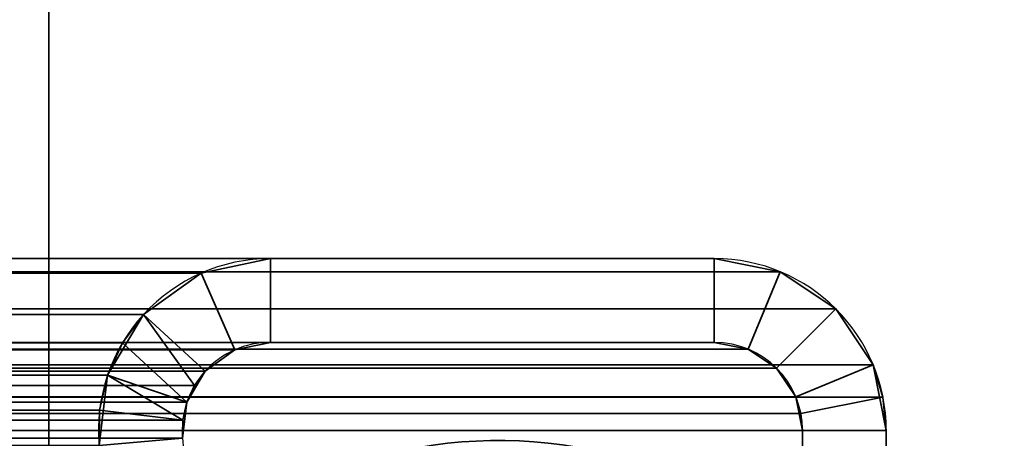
# Model space of a CAD drawing. Header units: millimetres. Extents: x -603 to 3703, y -115 to 193.
# Tile 787 of 1056: x 1961 to 1979, y 14 to 22. Entities that reach past the tile are written whole.
import ezdxf

# ---------------------------------------------------------------- set-up
doc = ezdxf.new("R2010")
doc.units = ezdxf.units.MM
doc.layers.add('152', color=7, linetype='Continuous', true_color=0xffffff)

# ---------------------------------------------------------------- blocks, each defined once
blk = doc.blocks.new('UG_SURFACE_002')
at = {"layer": '152', "color": 252, "linetype": 'Continuous', "lineweight": 35}
for points in [[(2165, -18, 2212.25), (2165, 174.4, 2212.25), (835, 174.4, 2212.25), (835, -18, 2212.25)], [(985, -18, 2062.25), (985, 174.4, 2062.25), (2015, 174.4, 2062.25), (2015, -18, 2062.25)]]:
    blk.add_3dface(points, dxfattribs=at)
blk = doc.blocks.new('UG_SURFACE_055')
at = {"layer": '152', "color": 252, "linetype": 'Continuous', "lineweight": 35}
for points in [[(1038.5, 7.25, 2008.75), (1961.5, 7.25, 2008.75), (1961.5, 46.92, 2008.75), (1038.5, 46.92, 2008.75)], [(1961.5, 46.92, 2008.75), (1961.5, 7.25, 2008.75), (1960, 7.25, 2007.25), (1960, 46.92, 2007.25)], [(1973.42, 17.5, 2020.67), (1026.58, 17.5, 2020.67), (1025.401, 17.266, 2021.849), (1974.599, 17.266, 2021.849)], [(1026.58, 17.5, 2020.67), (1973.42, 17.5, 2020.67), (1965.467, 17.5, 2012.717), (1034.533, 17.5, 2012.717)], [(1964.227, 17.239, 2011.477), (1035.773, 17.239, 2011.477), (1034.533, 17.5, 2012.717), (1965.467, 17.5, 2012.717)], [(1965.467, 16, 2012.717), (1964.831, 15.866, 2012.081), (1964.227, 17.239, 2011.477), (1965.467, 17.5, 2012.717)], [(1973.42, 16, 2020.67), (1965.467, 16, 2012.717), (1965.467, 17.5, 2012.717), (1973.42, 17.5, 2020.67)], [(1973.42, 17.5, 2020.67), (1974.599, 17.266, 2021.849), (1974.025, 15.88, 2021.275), (1973.42, 16, 2020.67)], [(1974.599, 17.266, 2021.849), (1025.401, 17.266, 2021.849), (1024.402, 16.598, 2022.848), (1975.598, 16.598, 2022.848)], [(1963.197, 16.501, 2010.447), (1036.803, 16.501, 2010.447), (1035.773, 17.239, 2011.477), (1964.227, 17.239, 2011.477)], [(1963.197, 16.501, 2010.447), (1964.227, 17.239, 2011.477), (1964.831, 15.866, 2012.081), (1964.302, 15.487, 2011.552)], [(1974.599, 17.266, 2021.849), (1975.598, 16.598, 2022.848), (1974.537, 15.537, 2021.787), (1974.025, 15.88, 2021.275)], [(1975.598, 16.598, 2022.848), (1024.402, 16.598, 2022.848), (1023.734, 15.599, 2023.515), (1976.266, 15.599, 2023.515)], [(1974.88, 15.025, 2022.13), (1974.537, 15.537, 2021.787), (1975.598, 16.598, 2022.848), (1976.266, 15.599, 2023.515)], [(1037.183, 15.989, 2010.067), (1036.803, 16.501, 2010.447), (1963.197, 16.501, 2010.447)], [(1037.183, 15.989, 2010.067), (1963.197, 16.501, 2010.447), (1962.817, 15.989, 2010.067)], [(1964.108, 15.225, 2011.358), (1963.971, 14.928, 2011.221), (1962.817, 15.989, 2010.067), (1963.197, 16.501, 2010.447)], [(1963.197, 16.501, 2010.447), (1964.302, 15.487, 2011.552), (1964.108, 15.225, 2011.358)], [(1974.537, 15.537, 2021.787), (1025.463, 15.537, 2021.787), (1025.975, 15.88, 2021.275), (1974.025, 15.88, 2021.275)], [(1974.025, 15.88, 2021.275), (1025.975, 15.88, 2021.275), (1026.58, 16, 2020.67), (1973.42, 16, 2020.67)], [(1026.58, 16, 2020.67), (1034.533, 16, 2012.717), (1965.467, 16, 2012.717), (1973.42, 16, 2020.67)], [(1965.467, 16, 2012.717), (1034.533, 16, 2012.717), (1035.169, 15.866, 2012.081), (1964.831, 15.866, 2012.081)], [(1962.817, 15.989, 2010.067), (1037.449, 15.41, 2009.801), (1037.183, 15.989, 2010.067)], [(1962.817, 15.989, 2010.067), (1962.551, 15.41, 2009.801), (1037.449, 15.41, 2009.801)], [(1962.551, 15.41, 2009.801), (1962.817, 15.989, 2010.067), (1963.971, 14.928, 2011.221), (1963.899, 14.609, 2011.149)], [(1964.831, 15.866, 2012.081), (1035.169, 15.866, 2012.081), (1035.698, 15.487, 2011.552), (1964.302, 15.487, 2011.552)], [(1976.441, 15.021, 2023.691), (1976.266, 15.599, 2023.515), (1023.734, 15.599, 2023.515), (1023.559, 15.021, 2023.691)], [(1974.88, 15.025, 2022.13), (1025.12, 15.025, 2022.13), (1025.463, 15.537, 2021.787), (1974.537, 15.537, 2021.787)], [(1974.97, 14.728, 2022.22), (1974.88, 15.025, 2022.13), (1976.266, 15.599, 2023.515), (1976.441, 15.021, 2023.691)], [(1964.108, 15.225, 2011.358), (1035.698, 15.487, 2011.552), (1035.892, 15.225, 2011.358)], [(1964.108, 15.225, 2011.358), (1964.302, 15.487, 2011.552), (1035.698, 15.487, 2011.552)], [(1037.591, 14.789, 2009.66), (1037.449, 15.41, 2009.801), (1962.551, 15.41, 2009.801)], [(1037.591, 14.789, 2009.66), (1962.551, 15.41, 2009.801), (1962.409, 14.789, 2009.66)], [(1963.899, 14.609, 2011.149), (1962.409, 14.789, 2009.66), (1962.551, 15.41, 2009.801)], [(1035.892, 15.225, 2011.358), (1963.971, 14.928, 2011.221), (1964.108, 15.225, 2011.358)], [(1035.892, 15.225, 2011.358), (1036.029, 14.928, 2011.221), (1963.971, 14.928, 2011.221)], [(1023.559, 15.021, 2023.691), (1023.5, 14.42, 2023.75), (1976.5, 14.42, 2023.75)], [(1023.559, 15.021, 2023.691), (1976.5, 14.42, 2023.75), (1976.441, 15.021, 2023.691)], [(1025.03, 14.728, 2022.22), (1025.12, 15.025, 2022.13), (1974.88, 15.025, 2022.13), (1974.97, 14.728, 2022.22)], [(1975, 14.42, 2022.25), (1974.97, 14.728, 2022.22), (1976.441, 15.021, 2023.691), (1976.5, 14.42, 2023.75)], [(1963.899, 14.609, 2011.149), (1036.029, 14.928, 2011.221), (1036.101, 14.609, 2011.149)], [(1963.899, 14.609, 2011.149), (1963.971, 14.928, 2011.221), (1036.029, 14.928, 2011.221)], [(1975, 14.42, 2022.25), (1025, 14.42, 2022.25), (1025.03, 14.728, 2022.22)], [(1974.97, 14.728, 2022.22), (1975, 14.42, 2022.25), (1025.03, 14.728, 2022.22)], [(1962.409, 14.789, 2009.66), (1037.601, 14.152, 2009.649), (1037.591, 14.789, 2009.66)], [(1962.409, 14.789, 2009.66), (1962.399, 14.152, 2009.649), (1037.601, 14.152, 2009.649)], [(1962.399, 14.152, 2009.649), (1962.409, 14.789, 2009.66), (1963.899, 14.609, 2011.149), (1963.893, 14.282, 2011.143)], [(1036.101, 14.609, 2011.149), (1963.893, 14.282, 2011.143), (1963.899, 14.609, 2011.149)], [(1036.101, 14.609, 2011.149), (1036.107, 14.282, 2011.143), (1963.893, 14.282, 2011.143)], [(1023.5, -29.92, 2023.75), (1976.5, -29.92, 2023.75), (1976.5, 14.42, 2023.75), (1023.5, 14.42, 2023.75)], [(1025, -29.92, 2022.25), (1025, 14.42, 2022.25), (1975, 14.42, 2022.25), (1975, -29.92, 2022.25)], [(1975, -29.92, 2022.25), (1975, 14.42, 2022.25), (1976.5, 14.42, 2023.75), (1976.5, -29.92, 2023.75)]]:
    blk.add_3dface(points, dxfattribs=at)
blk = doc.blocks.new('UG_SURFACE_056')
at = {"layer": '152', "color": 252, "linetype": 'Continuous', "lineweight": 35}
for points in [[(1961.5, 46.92, -8.75), (1961.5, 7.25, -8.75), (1960, 7.25, -8.75), (1960, 46.92, -8.75)], [(1960, 46.92, 2007.25), (1960, 7.25, 2007.25), (1961.5, 7.25, 2008.75), (1961.5, 46.92, 2008.75)], [(1961.5, 7.25, 2008.75), (1961.5, 7.25, -8.75), (1961.5, 46.92, -8.75), (1961.5, 46.92, 2008.75)], [(1965.467, 17.5, 2012.717), (1965.467, 17.5, -8.75), (1964.227, 17.239, -8.75), (1964.227, 17.239, 2011.477)], [(1965.467, 16, -8.75), (1964.831, 15.866, -8.75), (1964.227, 17.239, -8.75), (1965.467, 17.5, -8.75)], [(1965.467, 17.5, 2012.717), (1964.227, 17.239, 2011.477), (1964.831, 15.866, 2012.081), (1965.467, 16, 2012.717)], [(1973.42, 17.5, 2020.67), (1973.42, 17.5, -8.75), (1965.467, 17.5, -8.75), (1965.467, 17.5, 2012.717)], [(1973.42, 16, -8.75), (1965.467, 16, -8.75), (1965.467, 17.5, -8.75), (1973.42, 17.5, -8.75)], [(1973.42, 17.5, 2020.67), (1965.467, 17.5, 2012.717), (1965.467, 16, 2012.717), (1973.42, 16, 2020.67)], [(1974.599, 17.266, 2021.849), (1974.599, 17.266, -8.75), (1973.42, 17.5, -8.75), (1973.42, 17.5, 2020.67)], [(1973.42, 17.5, -8.75), (1974.599, 17.266, -8.75), (1974.025, 15.88, -8.75), (1973.42, 16, -8.75)], [(1973.42, 16, 2020.67), (1974.025, 15.88, 2021.275), (1974.599, 17.266, 2021.849), (1973.42, 17.5, 2020.67)], [(1964.227, 17.239, 2011.477), (1964.227, 17.239, -8.75), (1963.197, 16.501, -8.75), (1963.197, 16.501, 2010.447)], [(1963.197, 16.501, -8.75), (1964.227, 17.239, -8.75), (1964.831, 15.866, -8.75), (1964.302, 15.487, -8.75)], [(1964.302, 15.487, 2011.552), (1964.831, 15.866, 2012.081), (1964.227, 17.239, 2011.477), (1963.197, 16.501, 2010.447)], [(1974.599, 17.266, -8.75), (1975.598, 16.598, -8.75), (1974.537, 15.537, -8.75), (1974.025, 15.88, -8.75)], [(1974.025, 15.88, 2021.275), (1974.537, 15.537, 2021.787), (1975.598, 16.598, 2022.848), (1974.599, 17.266, 2021.849)], [(1975.598, 16.598, 2022.848), (1975.598, 16.598, -8.75), (1974.599, 17.266, -8.75), (1974.599, 17.266, 2021.849)], [(1975.598, 16.598, -8.75), (1976.266, 15.599, -8.75), (1974.88, 15.025, -8.75), (1974.537, 15.537, -8.75)], [(1976.266, 15.599, 2023.515), (1975.598, 16.598, 2022.848), (1974.537, 15.537, 2021.787), (1974.88, 15.025, 2022.13)], [(1976.266, 15.599, 2023.515), (1976.266, 15.599, -8.75), (1975.598, 16.598, -8.75), (1975.598, 16.598, 2022.848)], [(1963.197, 16.501, -8.75), (1962.551, 15.41, -8.75), (1962.551, 15.41, 2009.801)], [(1962.551, 15.41, 2009.801), (1962.817, 15.989, 2010.067), (1963.197, 16.501, -8.75)], [(1962.551, 15.41, -8.75), (1963.197, 16.501, -8.75), (1964.302, 15.487, -8.75), (1963.971, 14.928, -8.75)], [(1962.817, 15.989, 2010.067), (1963.197, 16.501, 2010.447), (1963.197, 16.501, -8.75)], [(1963.197, 16.501, 2010.447), (1962.817, 15.989, 2010.067), (1963.971, 14.928, 2011.221), (1964.108, 15.225, 2011.358)], [(1964.108, 15.225, 2011.358), (1964.302, 15.487, 2011.552), (1963.197, 16.501, 2010.447)], [(1963.899, 14.609, 2011.149), (1963.971, 14.928, 2011.221), (1962.817, 15.989, 2010.067), (1962.551, 15.41, 2009.801)], [(1964.831, 15.866, 2012.081), (1964.831, 15.866, -8.75), (1965.467, 16, -8.75), (1965.467, 16, 2012.717)], [(1973.42, 16, 2020.67), (1965.467, 16, 2012.717), (1965.467, 16, -8.75), (1973.42, 16, -8.75)], [(1973.42, 16, 2020.67), (1973.42, 16, -8.75), (1974.025, 15.88, -8.75), (1974.025, 15.88, 2021.275)], [(1974.025, 15.88, 2021.275), (1974.025, 15.88, -8.75), (1974.537, 15.537, -8.75), (1974.537, 15.537, 2021.787)], [(1964.302, 15.487, 2011.552), (1964.302, 15.487, -8.75), (1964.831, 15.866, -8.75), (1964.831, 15.866, 2012.081)], [(1974.537, 15.537, 2021.787), (1974.537, 15.537, -8.75), (1974.88, 15.025, -8.75), (1974.88, 15.025, 2022.13)], [(1975, 14.42, -8.75), (1974.88, 15.025, -8.75), (1976.266, 15.599, -8.75), (1976.5, 14.42, -8.75)], [(1976.441, 15.021, 2023.691), (1976.266, 15.599, 2023.515), (1974.88, 15.025, 2022.13), (1974.97, 14.728, 2022.22)], [(1976.5, 14.42, -8.75), (1976.266, 15.599, -8.75), (1976.266, 15.599, 2023.515)], [(1976.266, 15.599, 2023.515), (1976.441, 15.021, 2023.691), (1976.5, 14.42, -8.75)], [(1962.551, 15.41, -8.75), (1962.399, 14.152, -8.75), (1962.399, 14.152, 2009.649)], [(1962.399, 14.152, 2009.649), (1962.409, 14.789, 2009.66), (1962.551, 15.41, -8.75)], [(1962.399, 14.152, -8.75), (1962.551, 15.41, -8.75), (1963.971, 14.928, -8.75), (1963.893, 14.282, -8.75)], [(1962.409, 14.789, 2009.66), (1962.551, 15.41, 2009.801), (1962.551, 15.41, -8.75)], [(1962.551, 15.41, 2009.801), (1962.409, 14.789, 2009.66), (1963.899, 14.609, 2011.149)], [(1964.108, 15.225, 2011.358), (1963.971, 14.928, -8.75), (1964.302, 15.487, -8.75)], [(1964.302, 15.487, -8.75), (1964.302, 15.487, 2011.552), (1964.108, 15.225, 2011.358)], [(1964.108, 15.225, 2011.358), (1963.971, 14.928, 2011.221), (1963.971, 14.928, -8.75)], [(1975, 14.42, -8.75), (1974.97, 14.728, 2022.22), (1974.88, 15.025, 2022.13)], [(1974.88, 15.025, 2022.13), (1974.88, 15.025, -8.75), (1975, 14.42, -8.75)], [(1976.5, 14.42, 2023.75), (1976.441, 15.021, 2023.691), (1974.97, 14.728, 2022.22), (1975, 14.42, 2022.25)], [(1976.441, 15.021, 2023.691), (1976.5, 14.42, 2023.75), (1976.5, 14.42, -8.75)], [(1963.899, 14.609, 2011.149), (1963.893, 14.282, -8.75), (1963.971, 14.928, -8.75)], [(1963.971, 14.928, -8.75), (1963.971, 14.928, 2011.221), (1963.899, 14.609, 2011.149)], [(1963.893, 14.282, 2011.143), (1963.899, 14.609, 2011.149), (1962.409, 14.789, 2009.66), (1962.399, 14.152, 2009.649)], [(1975, 14.42, -8.75), (1975, 14.42, 2022.25), (1974.97, 14.728, 2022.22)], [(1963.899, 14.609, 2011.149), (1963.893, 14.282, 2011.143), (1963.893, 14.282, -8.75)], [(1975, -29.92, 2022.25), (1975, 14.42, 2022.25), (1975, 14.42, -8.75), (1975, -29.92, -8.75)], [(1976.5, 14.42, -8.75), (1976.5, -29.92, -8.75), (1975, -29.92, -8.75), (1975, 14.42, -8.75)], [(1975, 14.42, 2022.25), (1975, -29.92, 2022.25), (1976.5, -29.92, 2023.75), (1976.5, 14.42, 2023.75)], [(1976.5, -29.92, 2023.75), (1976.5, -29.92, -8.75), (1976.5, 14.42, -8.75), (1976.5, 14.42, 2023.75)]]:
    blk.add_3dface(points, dxfattribs=at)

msp = doc.modelspace()

# ---------------------------------------------------------------- linework, layer by layer
at = {"layer": '152', "linetype": 'Continuous', "lineweight": -3}
for p, q in [((1961.5, 7.25, 2008.75), (1961.5, 46.92, 2008.75)), ((1961.5, 7.25, -8.75), (1961.5, 46.92, -8.75)), ((1961.5, 7.25, 2008.75), (1961.5, 46.92, 2008.75)), ((1973.42, 17.5, 2020.67), (1026.58, 17.5, 2020.67)), ((1965.467, 17.5, 2012.717), (1034.533, 17.5, 2012.717)), ((1973.42, 17.5, 2020.67), (1965.467, 17.5, 2012.717)), ((1973.42, 17.5, -8.75), (1965.467, 17.5, -8.75)), ((1965.467, 17.5, -8.75), (1965.467, 17.5, 2012.717)), ((1973.42, 17.5, 2020.67), (1965.467, 17.5, 2012.717)), ((1973.42, 17.5, -8.75), (1973.42, 17.5, 2020.67)), ((1973.42, 16, 2020.67), (1026.58, 16, 2020.67)), ((1965.467, 16, 2012.717), (1034.533, 16, 2012.717)), ((1965.467, 16, -8.75), (1965.467, 16, 2012.717)), ((1973.42, 16, 2020.67), (1965.467, 16, 2012.717)), ((1973.42, 16, -8.75), (1965.467, 16, -8.75)), ((1973.42, 16, 2020.67), (1965.467, 16, 2012.717)), ((1973.42, 16, -8.75), (1973.42, 16, 2020.67)), ((1976.5, 14.42, 2023.75), (1023.5, 14.42, 2023.75)), ((1975, 14.42, 2022.25), (1025, 14.42, 2022.25)), ((1975, -29.92, -8.75), (1975, 14.42, -8.75)), ((1975, 14.42, -8.75), (1975, 14.42, 2022.25)), ((1975, -29.92, 2022.25), (1975, 14.42, 2022.25)), ((1975, -29.92, 2022.25), (1975, 14.42, 2022.25)), ((1976.5, -29.92, 2023.75), (1976.5, 14.42, 2023.75)), ((1976.5, -29.92, 2023.75), (1976.5, 14.42, 2023.75)), ((1976.5, -29.92, -8.75), (1976.5, 14.42, -8.75)), ((1976.5, 14.42, -8.75), (1976.5, 14.42, 2023.75)), ((1963.893, 14.282, 2011.143), (1036.107, 14.282, 2011.143)), ((1963.893, 14.282, 2011.143), (1964.491, 7.446, 2011.741)), ((1963.893, 14.282, -8.75), (1964.491, 7.446, -8.75)), ((1963.893, 14.282, -8.75), (1963.893, 14.282, 2011.143)), ((1963.893, 14.282, 2011.143), (1964.491, 7.446, 2011.741))]:
    msp.add_line(p, q, dxfattribs=at)
for centre, radius, start, end in [((1965.467, 14.42, -8.75), 3.08, 90, 185), ((1973.42, 14.42, -8.75), 3.08, 360, 90), ((1965.467, 14.42, -8.75), 1.58, 90, 185), ((1973.42, 14.42, -8.75), 1.58, 360, 90)]:
    msp.add_arc(centre, radius, start, end, dxfattribs=at)
at = {"layer": '152', "linetype": 'Continuous', "lineweight": -3, "extrusion": (-0.707107, -6.12323e-17, 0.707107)}
for centre, major_axis, start_param, end_param in [((1965.467, 14.42, 2012.717), (3.08, 0, 3.08), 1.570796, 3.228859), ((1965.467, 14.42, 2012.717), (-3.08, 0, -3.08), 4.712389, 6.370452), ((1973.42, 14.42, 2020.67), (3.08, 0, 3.08), 0, 1.570796), ((1973.42, 14.42, 2020.67), (-3.08, 0, -3.08), 3.141593, 4.712389), ((1965.467, 14.42, 2012.717), (1.58, 0, 1.58), 1.570796, 3.228859), ((1965.467, 14.42, 2012.717), (-1.58, 0, -1.58), 4.712389, 6.370452), ((1973.42, 14.42, 2020.67), (-1.58, 0, -1.58), 3.141593, 4.712389), ((1973.42, 14.42, 2020.67), (1.58, 0, 1.58), 0, 1.570796)]:
    msp.add_ellipse(centre, major_axis=major_axis, ratio=0.707107, start_param=start_param, end_param=end_param, dxfattribs=at)
at = {"layer": '152', "linetype": 'Continuous', "lineweight": -3}
for points in [[(1973.652, 13.155, -8.75), (1971.185, 14.565, -8.75), (1968.167, 14.607, -8.75), (1965.663, 13.267, -8.75)], [(1965.663, 13.267, 2012.913), (1968.167, 14.607, 2015.417), (1971.185, 14.565, 2018.435), (1973.652, 13.155, 2020.902)]]:
    msp.add_open_spline(points, degree=3, dxfattribs=at)

# ---------------------------------------------------------------- block references
for name in ['UG_SURFACE_002', 'UG_SURFACE_055', 'UG_SURFACE_056']:
    msp.add_blockref(name, (0, 0), dxfattribs=at)

doc.saveas('drawing.dxf')
